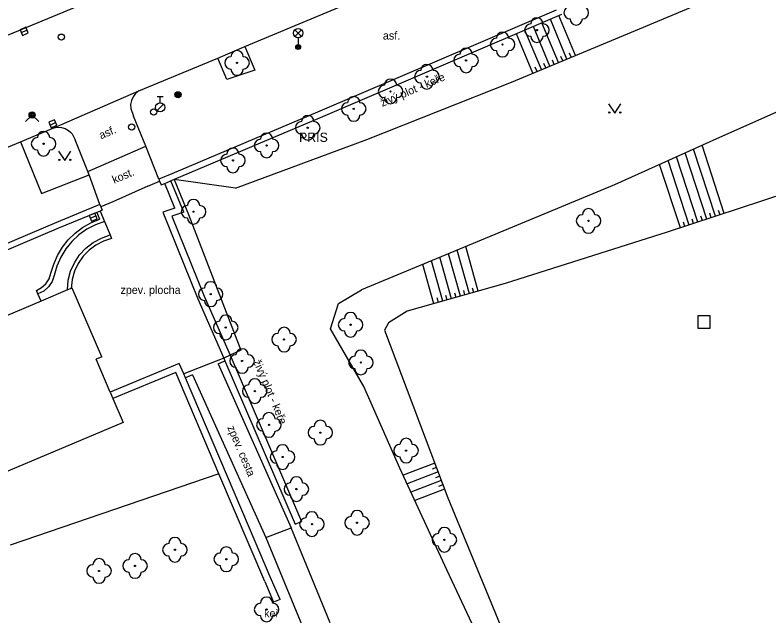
# Model space of a CAD drawing. Extents: x -600309 to -598967, y -1161267 to -1160292.
# Drawn here: x -599423.9 to -599362.7, y -1160524.6 to -1160475.9 of the extents above; entities that cross this region are included whole.
import ezdxf

# ---------------------------------------------------------------- set-up
doc = ezdxf.new("R2010")
doc.units = 0
for name, color, linetype in [('Level 10', 7, 'Continuous'), ('Level 11', 7, 'Continuous'), ('Level 14', 7, 'Continuous'), ('Level 15', 7, 'Continuous'), ('Level 22', 7, 'Continuous'), ('Level 25', 7, 'Continuous'), ('Level 26', 7, 'Continuous'), ('Level 27', 7, 'Continuous'), ('Level 28', 7, 'Continuous'), ('Level 31', 7, 'Continuous'), ('Level 33', 7, 'Continuous'), ('Level 36', 7, 'Continuous'), ('Level 40', 7, 'Continuous'), ('Level 41', 7, 'Continuous'), ('Level 42', 7, 'Continuous'), ('Level 5', 7, 'Continuous'), ('Level 7', 7, 'Continuous'), ('Level 8', 7, 'Continuous')]:
    doc.layers.add(name, color=color, linetype=linetype)

msp = doc.modelspace()

# ---------------------------------------------------------------- linework, layer by layer
at = {"layer": 'Level 10'}
for points in [[(-599405.21, -1160478.44), (-599392.51, -1160473.12), (-599380.71, -1160468.17)], [(-599426.86, -1160478.5), (-599415.57, -1160473.81)], [(-599407.42, -1160479.37), (-599405.21, -1160478.44)], [(-599413.82, -1160482.04), (-599407.42, -1160479.37)], [(-599420.73, -1160485.04), (-599413.82, -1160482.04)], [(-599423.42, -1160486.1599), (-599420.73, -1160485.04)], [(-599433.45, -1160490.32), (-599423.42, -1160486.1599)]]:
    msp.add_lwpolyline(points, dxfattribs=at)
at = {"layer": 'Level 11'}
for points in [[(-599405.21, -1160478.44), (-599404.4099, -1160480.34), (-599406.69, -1160481.1), (-599407.42, -1160479.37)], [(-599413.82, -1160482.04), (-599414.08, -1160482.25), (-599414.28, -1160482.51), (-599414.42, -1160482.81), (-599414.49, -1160483.14), (-599414.48, -1160483.47), (-599414.25, -1160484.08)], [(-599413.25, -1160486.51), (-599414.25, -1160484.08)], [(-599420.73, -1160485.04), (-599420.418, -1160484.9815), (-599420.1008, -1160484.9953), (-599419.7951, -1160485.0808), (-599419.5168, -1160485.2335), (-599419.3661, -1160485.3686), (-599419.23, -1160485.51), (-599418.98, -1160486)], [(-599423.42, -1160486.1599), (-599421.73, -1160490.35), (-599417.85, -1160488.84)], [(-599417.95, -1160488.58), (-599418.98, -1160486)], [(-599417.95, -1160488.58), (-599413.25, -1160486.51)], [(-599412.2, -1160489.2), (-599413.25, -1160486.51)], [(-599417.85, -1160488.84), (-599417.95, -1160488.58)], [(-599416.99, -1160491.26), (-599417.85, -1160488.84)], [(-599416.61, -1160492.62), (-599416.14, -1160493.7199)], [(-599421.76, -1160499.09), (-599422.01, -1160498.5)], [(-599407.38, -1160504.16), (-599406.83, -1160503.92)], [(-599407.38, -1160504.16), (-599401.47, -1160517.47)], [(-599409.46, -1160505.06), (-599410.02, -1160505.3)], [(-599409.46, -1160505.06), (-599403.52, -1160518.25)], [(-599403.52, -1160518.25), (-599401.47, -1160517.47)], [(-599398.29, -1160525.17), (-599401.47, -1160517.47)], [(-599403.52, -1160518.25), (-599400.28, -1160526.08)]]:
    msp.add_lwpolyline(points, dxfattribs=at)
at = {"layer": 'Level 14'}
for points in [[(-599372.86, -1160476.86), (-599354.71, -1160469.24)], [(-599383.57, -1160481.32), (-599372.86, -1160476.86)], [(-599355.12, -1160480.67), (-599366.7, -1160485.8)], [(-599395.32, -1160485.98), (-599383.57, -1160481.32)], [(-599405.98, -1160489.91), (-599395.32, -1160485.98)], [(-599366.7, -1160485.8), (-599375.21, -1160489.64)], [(-599353.42, -1160487.74), (-599370.93, -1160493.49)], [(-599405.98, -1160489.91), (-599410.96, -1160489.21)], [(-599375.21, -1160489.64), (-599395.76, -1160498.18)], [(-599370.93, -1160493.49), (-599384.09, -1160497.66)], [(-599384.09, -1160497.66), (-599392.04, -1160499.91)], [(-599397.62, -1160499.28), (-599395.76, -1160498.18)], [(-599398.27, -1160501.34), (-599397.62, -1160499.28)], [(-599392.04, -1160499.91), (-599393.56, -1160500.84)], [(-599393.56, -1160500.84), (-599393.88, -1160501.43)], [(-599395.55, -1160506.01), (-599398.27, -1160501.34)], [(-599393.88, -1160501.43), (-599388.74, -1160515.04)], [(-599392.63, -1160512.64), (-599395.55, -1160506.01)], [(-599388.82, -1160520.87), (-599392.63, -1160512.64)], [(-599388.74, -1160515.04), (-599383.23, -1160528.42)], [(-599384.75, -1160529.59), (-599388.82, -1160520.87)]]:
    msp.add_lwpolyline(points, dxfattribs=at)
at = {"layer": 'Level 15'}
for points in [[(-599378.38, -1160479.16), (-599379.72, -1160475.93)], [(-599379.76, -1160479.73), (-599381.1, -1160476.52)], [(-599379.07, -1160479.45), (-599380.41, -1160476.22)], [(-599381.15, -1160480.31), (-599382.48, -1160477.11)], [(-599380.45, -1160480.02), (-599381.79, -1160476.81)], [(-599381.84, -1160480.6), (-599383.17, -1160477.4)], [(-599378.72, -1160479.3), (-599378.87, -1160478.96)], [(-599380.11, -1160479.88), (-599380.25, -1160479.53)], [(-599379.42, -1160479.59), (-599379.56, -1160479.24)], [(-599381.49, -1160480.46), (-599381.64, -1160480.11)], [(-599380.8, -1160480.17), (-599380.94, -1160479.82)], [(-599367.01, -1160492.2), (-599368.8, -1160486.75)], [(-599366.3, -1160491.97), (-599368.11, -1160486.44)], [(-599368.44, -1160492.67), (-599370.18, -1160487.37)], [(-599367.72, -1160492.44), (-599369.49, -1160487.06)], [(-599369.86, -1160493.14), (-599371.55, -1160487.99)], [(-599369.15, -1160492.91), (-599370.86, -1160487.68)], [(-599366.65, -1160492.09), (-599366.77, -1160491.73)], [(-599368.79, -1160492.79), (-599368.91, -1160492.43)], [(-599368.08, -1160492.55), (-599368.2, -1160492.2)], [(-599367.37, -1160492.32), (-599367.48, -1160491.96)], [(-599369.5, -1160493.02), (-599369.62, -1160492.67)], [(-599386.27, -1160498.28), (-599387.29, -1160494.66)], [(-599388.43, -1160498.89), (-599389.38, -1160495.53)], [(-599387.71, -1160498.68), (-599388.68, -1160495.24)], [(-599386.99, -1160498.48), (-599387.99, -1160494.95)], [(-599389.88, -1160499.3), (-599390.78, -1160496.11)], [(-599389.15, -1160499.09), (-599390.08, -1160495.82)], [(-599388.07, -1160498.79), (-599388.17, -1160498.43)], [(-599387.35, -1160498.58), (-599387.45, -1160498.22)], [(-599386.63, -1160498.38), (-599386.73, -1160498.02)], [(-599389.51, -1160499.2), (-599389.62, -1160498.83)], [(-599388.79, -1160498.99), (-599388.89, -1160498.63)], [(-599389.8, -1160512.23), (-599392.37, -1160513.2)], [(-599389.67, -1160512.58), (-599390.02, -1160512.72)], [(-599389.53, -1160512.94), (-599392.05, -1160513.89)], [(-599389.4, -1160513.29), (-599389.75, -1160513.42)], [(-599389.27, -1160513.64), (-599391.74, -1160514.57)], [(-599389, -1160514.34), (-599391.42, -1160515.25)], [(-599389.14, -1160513.99), (-599389.49, -1160514.12)]]:
    msp.add_lwpolyline(points, dxfattribs=at)
at = {"layer": 'Level 22'}
for centre in [(-599381.51, -1160477.1), (-599384.3, -1160478.27), (-599387.26, -1160479.56), (-599405.85, -1160479.76), (-599390.44, -1160480.88), (-599393.39, -1160482.08), (-599396.38, -1160483.49), (-599400.11, -1160485.02), (-599421.55, -1160486.32), (-599403.45, -1160486.46), (-599406.18, -1160487.67), (-599409.38, -1160491.83), (-599377.32, -1160492.58), (-599407.99, -1160498.52), (-599396.63, -1160501), (-599406.77, -1160501.22), (-599402.03, -1160502.2), (-599405.44, -1160503.94), (-599395.8, -1160504.06), (-599404.41, -1160506.38), (-599403.26, -1160509.12), (-599399.09, -1160509.75), (-599392.13, -1160511.21), (-599402.15, -1160511.73), (-599401.03, -1160514.33), (-599399.77, -1160517.17), (-599396.11, -1160517.06), (-599389.02, -1160518.44), (-599410.89, -1160519.25), (-599406.72, -1160520.02), (-599414.13, -1160520.56), (-599417.05, -1160520.97), (-599403.45, -1160524.09)]:
    msp.add_circle(centre, 0.05, dxfattribs=at)
for centre, start, end in [((-599378.82, -1160475.69), 90, 270), ((-599377.82, -1160475.69), 270, 90), ((-599381.51, -1160476.6), 0, 180), ((-599378.32, -1160476.19), 180, 0), ((-599382.01, -1160477.1), 90, 270), ((-599381.01, -1160477.1), 270, 90), ((-599384.8, -1160478.27), 90, 270), ((-599384.3, -1160477.77), 0, 180), ((-599383.8, -1160478.27), 270, 90), ((-599381.51, -1160477.6), 180, 0), ((-599405.85, -1160479.26), 0, 180), ((-599387.26, -1160479.06), 0, 180), ((-599384.3, -1160478.77), 180, 0), ((-599406.35, -1160479.76), 90, 270), ((-599405.35, -1160479.76), 270, 90), ((-599387.76, -1160479.56), 90, 270), ((-599386.76, -1160479.56), 270, 90), ((-599405.85, -1160480.26), 180, 0), ((-599390.44, -1160480.38), 0, 180), ((-599387.26, -1160480.06), 180, 0), ((-599390.94, -1160480.88), 90, 270), ((-599389.94, -1160480.88), 270, 90), ((-599393.39, -1160481.58), 0, 180), ((-599390.44, -1160481.38), 180, 0), ((-599393.89, -1160482.08), 90, 270), ((-599392.89, -1160482.08), 270, 90), ((-599396.38, -1160482.99), 0, 180), ((-599393.39, -1160482.58), 180, 0), ((-599396.88, -1160483.49), 90, 270), ((-599395.88, -1160483.49), 270, 90), ((-599400.61, -1160485.02), 90, 270), ((-599400.11, -1160484.52), 0, 180), ((-599399.61, -1160485.02), 270, 90), ((-599396.38, -1160483.99), 180, 0), ((-599421.55, -1160485.82), 0, 180), ((-599403.45, -1160485.96), 0, 180), ((-599400.11, -1160485.52), 180, 0), ((-599422.05, -1160486.32), 90, 270), ((-599421.05, -1160486.32), 270, 90), ((-599403.95, -1160486.46), 90, 270), ((-599402.95, -1160486.46), 270, 90), ((-599421.55, -1160486.82), 180, 0), ((-599406.18, -1160487.17), 0, 180), ((-599403.45, -1160486.96), 180, 0), ((-599406.68, -1160487.67), 90, 270), ((-599405.68, -1160487.67), 270, 90), ((-599406.18, -1160488.17), 180, 0), ((-599409.38, -1160491.33), 0, 180), ((-599409.88, -1160491.83), 90, 270), ((-599408.88, -1160491.83), 270, 90), ((-599377.32, -1160492.08), 0, 180), ((-599409.38, -1160492.33), 180, 0), ((-599377.82, -1160492.58), 90, 270), ((-599376.82, -1160492.58), 270, 90), ((-599377.32, -1160493.08), 180, 0), ((-599407.99, -1160498.02), 0, 180), ((-599408.49, -1160498.52), 90, 270), ((-599407.49, -1160498.52), 270, 90), ((-599407.99, -1160499.02), 180, 0), ((-599406.77, -1160500.72), 0, 180), ((-599396.63, -1160500.5), 0, 180), ((-599407.27, -1160501.22), 90, 270), ((-599406.27, -1160501.22), 270, 90), ((-599397.13, -1160501), 90, 270), ((-599396.13, -1160501), 270, 90), ((-599402.03, -1160501.7), 0, 180), ((-599396.63, -1160501.5), 180, 0), ((-599406.77, -1160501.72), 180, 0), ((-599402.53, -1160502.2), 90, 270), ((-599401.53, -1160502.2), 270, 90), ((-599402.03, -1160502.7), 180, 0), ((-599405.94, -1160503.94), 90, 270), ((-599405.44, -1160503.44), 0, 180), ((-599404.94, -1160503.94), 270, 90), ((-599395.8, -1160503.56), 0, 180), ((-599396.3, -1160504.06), 90, 270), ((-599395.3, -1160504.06), 270, 90), ((-599405.44, -1160504.44), 180, 0), ((-599395.8, -1160504.56), 180, 0), ((-599404.91, -1160506.38), 90, 270), ((-599404.41, -1160505.88), 0, 180), ((-599403.91, -1160506.38), 270, 90), ((-599404.41, -1160506.88), 180, 0), ((-599403.26, -1160508.62), 0, 180), ((-599403.76, -1160509.12), 90, 270), ((-599402.76, -1160509.12), 270, 90), ((-599399.09, -1160509.25), 0, 180), ((-599403.26, -1160509.62), 180, 0), ((-599399.59, -1160509.75), 90, 270), ((-599398.59, -1160509.75), 270, 90), ((-599392.13, -1160510.71), 0, 180), ((-599402.15, -1160511.23), 0, 180), ((-599399.09, -1160510.25), 180, 0), ((-599392.63, -1160511.21), 90, 270), ((-599391.63, -1160511.21), 270, 90), ((-599402.65, -1160511.73), 90, 270), ((-599401.65, -1160511.73), 270, 90), ((-599392.13, -1160511.71), 180, 0), ((-599402.15, -1160512.23), 180, 0), ((-599401.53, -1160514.33), 90, 270), ((-599401.03, -1160513.83), 0, 180), ((-599400.53, -1160514.33), 270, 90), ((-599401.03, -1160514.83), 180, 0), ((-599399.77, -1160516.67), 0, 180), ((-599396.11, -1160516.56), 0, 180), ((-599400.27, -1160517.17), 90, 270), ((-599399.27, -1160517.17), 270, 90), ((-599396.61, -1160517.06), 90, 270), ((-599395.61, -1160517.06), 270, 90), ((-599396.11, -1160517.56), 180, 0), ((-599389.02, -1160517.94), 0, 180), ((-599399.77, -1160517.67), 180, 0), ((-599389.52, -1160518.44), 90, 270), ((-599388.52, -1160518.44), 270, 90), ((-599411.39, -1160519.25), 90, 270), ((-599410.89, -1160518.75), 0, 180), ((-599410.39, -1160519.25), 270, 90), ((-599406.72, -1160519.52), 0, 180), ((-599389.02, -1160518.94), 180, 0), ((-599417.05, -1160520.47), 0, 180), ((-599414.13, -1160520.06), 0, 180), ((-599410.89, -1160519.75), 180, 0), ((-599407.22, -1160520.02), 90, 270), ((-599406.22, -1160520.02), 270, 90), ((-599417.55, -1160520.97), 90, 270), ((-599416.55, -1160520.97), 270, 90), ((-599414.63, -1160520.56), 90, 270), ((-599413.63, -1160520.56), 270, 90), ((-599406.72, -1160520.52), 180, 0), ((-599414.13, -1160521.06), 180, 0), ((-599417.05, -1160521.47), 180, 0), ((-599403.45, -1160523.59), 0, 180), ((-599403.95, -1160524.09), 90, 270), ((-599402.95, -1160524.09), 270, 90), ((-599403.45, -1160524.59), 180, 0)]:
    msp.add_arc(centre, 0.5, start, end, dxfattribs=at)
at = {"layer": 'Level 25'}
for radius in [0.25, 0.2, 0.15, 0.1, 0.05]:
    msp.add_circle((-599410.64, -1160482.35), radius, dxfattribs=at)
at = {"layer": 'Level 26'}
msp.add_lwpolyline([(-599368.45, -1160501.28), (-599367.45, -1160501.28), (-599367.45, -1160500.28), (-599368.45, -1160500.28)], close=True, dxfattribs=at)
at = {"layer": 'Level 27'}
for p, q in [((-599423.3597, -1160477.2987), (-599422.9003, -1160477.1013)), ((-599421.0279, -1160484.8028), (-599420.5721, -1160484.5972)), ((-599417.7602, -1160492.3676), (-599417.2998, -1160492.1724))]:
    msp.add_line(p, q, dxfattribs=at)
for points in [[(-599423.261, -1160477.5284), (-599422.8016, -1160477.331), (-599422.999, -1160476.8716), (-599423.4584, -1160477.069)], [(-599420.925, -1160485.0307), (-599420.4693, -1160484.825), (-599420.675, -1160484.3693), (-599421.1307, -1160484.575)], [(-599417.6626, -1160492.5978), (-599417.2022, -1160492.4026), (-599417.3974, -1160491.9422), (-599417.8578, -1160492.1374)]]:
    msp.add_lwpolyline(points, close=True, dxfattribs=at)
at = {"layer": 'Level 28'}
for p, q in [((-599412.34, -1160482.495), (-599411.84, -1160482.495)), ((-599412.09, -1160482.995), (-599412.09, -1160482.495)), ((-599412.348, -1160483.642), (-599411.818, -1160483.112))]:
    msp.add_line(p, q, dxfattribs=at)
for centre, radius in [((-599420.11, -1160477.67), 0.25), ((-599412.09, -1160483.37), 0.375), ((-599412.61, -1160483.74), 0.25)]:
    msp.add_circle(centre, radius, dxfattribs=at)
at = {"layer": 'Level 31'}
msp.add_lwpolyline([(-599423.01, -1160484.52), (-599422.48, -1160483.99), (-599421.95, -1160484.52)], dxfattribs=at)
for centre, radius in [((-599422.48, -1160483.99), 0.25), ((-599422.48, -1160483.99), 0.18), ((-599422.48, -1160483.99), 0.11), ((-599414.4, -1160484.96), 0.25)]:
    msp.add_circle(centre, radius, dxfattribs=at)
at = {"layer": 'Level 33'}
for p, q in [((-599401.155, -1160477.6099), (-599400.625, -1160477.0799)), ((-599401.155, -1160477.0799), (-599400.625, -1160477.6099)), ((-599400.89, -1160477.7199), (-599400.89, -1160478.4699))]:
    msp.add_line(p, q, dxfattribs=at)
for centre, radius in [((-599400.89, -1160477.3449), 0.375), ((-599400.89, -1160478.4699), 0.2), ((-599400.89, -1160478.4699), 0.1445), ((-599400.89, -1160478.4699), 0.0876)]:
    msp.add_circle(centre, radius, dxfattribs=at)
at = {"layer": 'Level 36'}
for points in [[(-599375.69, -1160483.09), (-599375.19, -1160483.84), (-599374.69, -1160483.09)], [(-599420.33, -1160486.92), (-599419.83, -1160487.67), (-599419.33, -1160486.92)]]:
    msp.add_lwpolyline(points, dxfattribs=at)
for centre in [(-599375.6402, -1160483.7898), (-599374.7408, -1160483.7898), (-599420.2802, -1160487.6198), (-599419.3808, -1160487.6198)]:
    msp.add_circle(centre, 0.05, dxfattribs=at)
at = {"layer": 'Level 5'}
for points in [[(-599419.24, -1160498.02), (-599419.31, -1160498.05), (-599419.61, -1160498.18), (-599421.76, -1160499.09), (-599427.2, -1160501.39)], [(-599416.82, -1160503.6), (-599419.24, -1160498.02)], [(-599416.82, -1160503.6), (-599417.29, -1160503.8)], [(-599416.16, -1160506.46), (-599417.29, -1160503.8)], [(-599410.55, -1160504.13), (-599416.16, -1160506.46)], [(-599410.16, -1160504.98), (-599410.55, -1160504.13)], [(-599416.16, -1160506.46), (-599415.93, -1160506.98), (-599415.08, -1160508.94)], [(-599415.08, -1160508.94), (-599430.51, -1160515.42)]]:
    msp.add_lwpolyline(points, dxfattribs=at)
at = {"layer": 'Level 7'}
for points in [[(-599379.95, -1160475.48), (-599399.31, -1160483.76)], [(-599379.52, -1160475.84), (-599399.1, -1160484.21)], [(-599399.31, -1160483.76), (-599411.15, -1160488.75)], [(-599399.1, -1160484.21), (-599410.96, -1160489.21)], [(-599411.15, -1160488.75), (-599412.2, -1160489.2)], [(-599412.2, -1160489.2), (-599412.13, -1160489.36)], [(-599412.13, -1160489.36), (-599412.01, -1160489.66)], [(-599411.71, -1160489.54), (-599411.21, -1160489.33)], [(-599410.96, -1160489.21), (-599411.21, -1160489.33)], [(-599410.17, -1160491.87), (-599411.21, -1160489.33)], [(-599410.96, -1160489.21), (-599409.79, -1160492.05)], [(-599412.01, -1160489.66), (-599411.71, -1160489.54)], [(-599410.9, -1160491.54), (-599411.71, -1160489.54)], [(-599416.99, -1160491.26), (-599420.51, -1160492.71)], [(-599416.99, -1160491.26), (-599416.91, -1160491.45)], [(-599416.8, -1160491.72), (-599416.96, -1160491.79), (-599417.24, -1160491.9), (-599420.33, -1160493.18)], [(-599416.96, -1160491.79), (-599416.61, -1160492.62)], [(-599416.91, -1160491.45), (-599416.8, -1160491.72)], [(-599410.9, -1160491.54), (-599411.87, -1160491.87)], [(-599411.87, -1160491.87), (-599409.03, -1160498.89)], [(-599410.17, -1160491.87), (-599411.14, -1160492.2)], [(-599422.13, -1160498.23), (-599421.7199, -1160497.99), (-599421.37, -1160497.67), (-599421.11, -1160497.27), (-599420.95, -1160496.82), (-599420.73, -1160496.09), (-599420.42, -1160495.38), (-599420.02, -1160494.7199), (-599419.55, -1160494.12), (-599419, -1160493.58), (-599418.39, -1160493.12), (-599417.7199, -1160492.73), (-599417.02, -1160492.43)], [(-599417.24, -1160491.9), (-599417.02, -1160492.43)], [(-599411.14, -1160492.2), (-599408.52, -1160498.68)], [(-599409.79, -1160492.05), (-599405.53, -1160503.07)], [(-599420.51, -1160492.71), (-599431.91, -1160497.55)], [(-599416.61, -1160492.62), (-599417.35, -1160492.89), (-599418.04, -1160493.25), (-599418.68, -1160493.71), (-599419.26, -1160494.24), (-599419.75, -1160494.85), (-599420.1599, -1160495.53), (-599420.4699, -1160496.25), (-599420.68, -1160497), (-599420.85, -1160497.5), (-599421.15, -1160497.93), (-599421.54, -1160498.27), (-599422.01, -1160498.5)], [(-599420.33, -1160493.18), (-599431.72, -1160498.01)], [(-599419.61, -1160498.18), (-599419.55, -1160497.39), (-599419.36, -1160496.6599), (-599419.05, -1160495.9699), (-599418.63, -1160495.34), (-599418.12, -1160494.78), (-599417.52, -1160494.32), (-599416.86, -1160493.9699), (-599416.14, -1160493.7199)], [(-599416.14, -1160493.7199), (-599416.03, -1160494)], [(-599416.03, -1160494), (-599416.69, -1160494.2199), (-599417.3, -1160494.54), (-599417.86, -1160494.95), (-599418.34, -1160495.45), (-599418.74, -1160496.02), (-599419.04, -1160496.65), (-599419.23, -1160497.32), (-599419.31, -1160498.05)], [(-599422.01, -1160498.5), (-599422.13, -1160498.23)], [(-599409.03, -1160498.89), (-599406.93, -1160503.7)], [(-599408.52, -1160498.68), (-599406.42, -1160503.48)], [(-599405.53, -1160503.07), (-599406.42, -1160503.48), (-599406.93, -1160503.7)], [(-599406.42, -1160503.48), (-599400.63, -1160516.95)], [(-599406.93, -1160503.7), (-599406.83, -1160503.92), (-599401.14, -1160517.17)], [(-599410.83, -1160504.86), (-599415.93, -1160506.98)], [(-599407.34, -1160513.09), (-599410.83, -1160504.86)], [(-599404.39, -1160518.57), (-599410.02, -1160505.3), (-599410.16, -1160504.98)], [(-599407.34, -1160513.09), (-599424.27, -1160518.87)], [(-599403.6, -1160521.82), (-599407.34, -1160513.09)], [(-599401.14, -1160517.17), (-599400.63, -1160516.95)], [(-599403.15, -1160521.45), (-599404.39, -1160518.57)], [(-599403.6, -1160521.82), (-599402.88, -1160523.5)], [(-599402.36, -1160523.29), (-599403.15, -1160521.45)], [(-599402.36, -1160523.29), (-599402.88, -1160523.5)]]:
    msp.add_lwpolyline(points, dxfattribs=at)
at = {"layer": 'Level 8'}
for points in [[(-599413.1, -1160489.77), (-599412.13, -1160489.36)], [(-599413.1, -1160489.77), (-599415.93, -1160491.03)], [(-599415.93, -1160491.03), (-599416.91, -1160491.45)], [(-599406.93, -1160503.7), (-599410.16, -1160504.98)]]:
    msp.add_lwpolyline(points, dxfattribs=at)

# ---------------------------------------------------------------- texts
at = {"layer": 'Level 40'}
for s, p in [('asf.', (-599394.01, -1160477.87)), ('zpev. plocha', (-599415.31, -1160498.5))]:
    msp.add_text(s, height=0.65, dxfattribs=at).set_placement(p)
for s, p in [('asf.', (-599416.89, -1160485.97)), ('kost.', (-599415.82, -1160489.57))]:
    msp.add_text(s, height=0.65, rotation=23, dxfattribs=at).set_placement(p)
at = {"layer": 'Level 41'}
msp.add_text('PRIS', height=0.75, dxfattribs=at).set_placement((-599400.82, -1160486.17))
at = {"layer": 'Level 42'}
for s, rotation, p in [('živý plot - keře', 23, (-599394.06, -1160483.33)), ('živý plot - keře', 293, (-599404.55, -1160503.99)), ('zpev. cesta', 293, (-599406.65, -1160509.33))]:
    msp.add_text(s, height=0.65, rotation=rotation, dxfattribs=at).set_placement(p)
msp.add_text('keř', height=0.65, dxfattribs=at).set_placement((-599403.65, -1160524.73))

doc.saveas('drawing.dxf')
